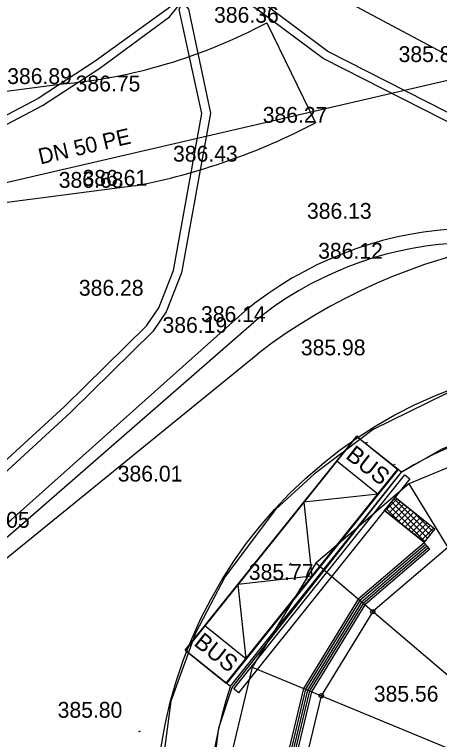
# Model space of a CAD drawing. Extents: x -438233 to -437334, y -1133133 to -1132623.
# Drawn here: x -437522.01 to -437501.85, y -1132688.95 to -1132654.55 of the extents above; entities that cross this region are included whole.
import ezdxf

# ---------------------------------------------------------------- set-up
doc = ezdxf.new("R2010")
doc.units = 0
for name, color, linetype in [('OSY', 7, 'Continuous'), ('SILNA 1', 7, 'Continuous'), ('SILNA 2', 7, 'Continuous'), ('Vrstva 1', 7, 'Continuous'), ('Vrstva 10', 7, 'Continuous'), ('Vrstva 11', 7, 'Continuous'), ('Vrstva 15', 7, 'Continuous'), ('Vrstva 3', 7, 'Continuous'), ('Vrstva 50', 7, 'Continuous'), ('Vrstva 52', 7, 'Continuous'), ('Vrstva 53', 7, 'Continuous'), ('Vrstva 54', 7, 'Continuous'), ('Vrstva 9', 7, 'Continuous')]:
    doc.layers.add(name, color=color, linetype=linetype)

msp = doc.modelspace()

# ---------------------------------------------------------------- linework, layer by layer
at = {"layer": 'OSY'}
for p, q in [((-437503.313, -1132676.823), (-437497.563, -1132686.201)), ((-437499.347, -1132687.725), (-437507.713, -1132680.584)), ((-437510.736, -1132685.52), (-437500.572, -1132689.726))]:
    msp.add_line(p, q, dxfattribs=at)
for points in [[(-437497.966, -1132674.607), (-437503.313, -1132676.823), (-437507.713, -1132680.584), (-437510.736, -1132685.52), (-437512.086, -1132691.148), (-437511.63, -1132696.918), (-437509.414, -1132702.265), (-437505.653, -1132706.665), (-437500.718, -1132709.688), (-437495.089, -1132711.038), (-437489.319, -1132710.582), (-437483.972, -1132708.366), (-437479.572, -1132704.606), (-437476.549, -1132699.67), (-437475.199, -1132694.041), (-437475.655, -1132688.271), (-437477.871, -1132682.924), (-437481.631, -1132678.524), (-437486.567, -1132675.501), (-437492.196, -1132674.151)], [(-437497.138, -1132678.053), (-437501.46, -1132679.844), (-437505.018, -1132682.884), (-437507.462, -1132686.875), (-437508.553, -1132691.425), (-437508.185, -1132696.09), (-437506.393, -1132700.413), (-437503.353, -1132703.97), (-437499.362, -1132706.414), (-437494.812, -1132707.505), (-437490.147, -1132707.137), (-437485.824, -1132705.345), (-437482.267, -1132702.305), (-437479.823, -1132698.315), (-437478.732, -1132693.764), (-437479.1, -1132689.099), (-437480.892, -1132684.777), (-437483.932, -1132681.219), (-437487.922, -1132678.775), (-437492.473, -1132677.684)]]:
    msp.add_lwpolyline(points, close=True, dxfattribs=at)
at = {"layer": 'SILNA 1'}
for centre in [(-437505.018, -1132682.884), (-437507.462, -1132686.875)]:
    msp.add_circle(centre, 0.1, dxfattribs=at)
at = {"layer": 'SILNA 2'}
msp.add_lwpolyline([(-437511.772, -1132686.422), (-437503.652, -1132676.27), (-437505.787, -1132674.568), (-437513.907, -1132684.72)], close=True, dxfattribs=at)
at = {"layer": 'Vrstva 1'}
for p, q in [((-437510.046, -1132654.935), (-437510.046, -1132654.935)), ((-437519.858, -1132657.845), (-437519.858, -1132657.845)), ((-437516.611, -1132658.196), (-437516.611, -1132658.196)), ((-437507.737, -1132659.684), (-437507.737, -1132659.684)), ((-437511.992, -1132661.528), (-437511.992, -1132661.528)), ((-437517.414, -1132662.771), (-437517.414, -1132662.771)), ((-437516.285, -1132662.672), (-437516.285, -1132662.672)), ((-437505.639, -1132664.24), (-437505.639, -1132664.24)), ((-437505.107, -1132666.135), (-437505.107, -1132666.135)), ((-437516.458, -1132667.891), (-437516.458, -1132667.891)), ((-437510.664, -1132669.14), (-437510.664, -1132669.14)), ((-437512.491, -1132669.654), (-437512.491, -1132669.654)), ((-437526.054, -1132683.32), (-437510.465, -1132670.643)), ((-437505.929, -1132670.72), (-437505.929, -1132670.72)), ((-437513.92, -1132684.709), (-437505.787, -1132674.568)), ((-437503.837, -1132676.132), (-437505.787, -1132674.568)), ((-437504.775, -1132677.302), (-437506.725, -1132675.738)), ((-437511.97, -1132686.273), (-437503.837, -1132676.132)), ((-437511.943, -1132686.295), (-437503.81, -1132676.153)), ((-437514.616, -1132676.709), (-437514.616, -1132676.709)), ((-437521.86, -1132678.901), (-437521.86, -1132678.901)), ((-437508.396, -1132681.377), (-437508.396, -1132681.377)), ((-437512.982, -1132683.539), (-437511.031, -1132685.103)), ((-437513.92, -1132684.709), (-437511.97, -1132686.273)), ((-437502.468, -1132687.156), (-437502.468, -1132687.156)), ((-437517.466, -1132687.92), (-437517.466, -1132687.92))]:
    msp.add_line(p, q, dxfattribs=at)
for points in [[(-437504.775, -1132677.302), (-437508.289, -1132677.688), (-437507.903, -1132681.203), (-437511.417, -1132681.589), (-437511.031, -1132685.103)], [(-437508.959, -1132680.671), (-437508.895, -1132680.591)]]:
    msp.add_lwpolyline(points, dxfattribs=at)
for centre, radius in [((-437493.643, -1132692.599), 21.662), ((-437505.753, -1132674.554), 0.0127), ((-437505.299, -1132674.865), 0.0127), ((-437503.981, -1132675.892), 0.0127), ((-437503.312, -1132676.821), 0.0127), ((-437508.959, -1132680.671), 0.0127), ((-437516.084, -1132688.568), 0.0127)]:
    msp.add_circle(centre, radius, dxfattribs=at)
for centre, radius, start, end in [((-437493.643, -1132692.599), 27.66, 73.4353, 127.458), ((-437493.642, -1132692.595), 19.15, 89.1789, 121.5091), ((-437493.642, -1132692.595), 19.15, 161.159, 229.4804)]:
    msp.add_arc(centre, radius, start, end, dxfattribs=at)
at = {"layer": 'Vrstva 10'}
msp.add_lwpolyline([(-437531.605, -1132687.22), (-437521.86, -1132678.901), (-437510.664, -1132669.14)], dxfattribs=at)
msp.add_arc((-437500.096, -1132682.042), 16.677, 58.6835, 129.3209, dxfattribs=at)
at = {"layer": 'Vrstva 11'}
for points in [[(-437510.046, -1132654.935), (-437507.737, -1132659.684)], [(-437538.474, -1132660.286), (-437519.858, -1132657.845)], [(-437516.285, -1132662.672), (-437529.18, -1132664.354), (-437528.694, -1132669.073), (-437529.034, -1132669.108)]]:
    msp.add_lwpolyline(points, dxfattribs=at)
for centre, radius, start, end in [((-437521.953, -1132632.784), 25.148, 274.7784, 298.2597), ((-437521.997, -1132632.611), 30.599, 280.7582, 297.7765)]:
    msp.add_arc(centre, radius, start, end, dxfattribs=at)
at = {"layer": 'Vrstva 15'}
for p, q in [((-437504.427, -1132678.103), (-437503.859, -1132677.535)), ((-437504.001, -1132677.525), (-437502.291, -1132679.235)), ((-437503.959, -1132677.454), (-437502.073, -1132678.962)), ((-437504.27, -1132678.229), (-437503.701, -1132677.66)), ((-437504.257, -1132677.834), (-437502.542, -1132679.549)), ((-437504.129, -1132677.68), (-437502.416, -1132679.392)), ((-437504.113, -1132678.355), (-437503.544, -1132677.786)), ((-437503.956, -1132678.48), (-437503.387, -1132677.912)), ((-437504.459, -1132678.078), (-437502.572, -1132679.587)), ((-437504.385, -1132677.989), (-437503.646, -1132678.728)), ((-437503.799, -1132678.606), (-437503.23, -1132678.037)), ((-437503.641, -1132678.732), (-437503.073, -1132678.163)), ((-437503.484, -1132678.858), (-437502.915, -1132678.289)), ((-437503.109, -1132678.133), (-437502.165, -1132679.078)), ((-437503.327, -1132678.983), (-437502.758, -1132678.414)), ((-437503.17, -1132679.109), (-437502.601, -1132678.54)), ((-437503.013, -1132679.235), (-437502.444, -1132678.666)), ((-437502.856, -1132679.36), (-437502.287, -1132678.791)), ((-437502.699, -1132679.486), (-437502.129, -1132678.917)), ((-437502.073, -1132678.962), (-437502.572, -1132679.587)), ((-437502.315, -1132679.927), (-437502.575, -1132679.623))]:
    msp.add_line(p, q, dxfattribs=at)
for points in [[(-437503.496, -1132676.394), (-437503.262, -1132676.582), (-437511.382, -1132686.734), (-437511.616, -1132686.547)], [(-437504.459, -1132678.078), (-437503.949, -1132677.462), (-437502.073, -1132678.962), (-437502.572, -1132679.587)]]:
    msp.add_lwpolyline(points, close=True, dxfattribs=at)
for points in [[(-437502.577, -1132679.625), (-437505.705, -1132682.298), (-437508.297, -1132686.529), (-437509.454, -1132691.355), (-437509.063, -1132696.301), (-437507.163, -1132700.885), (-437503.939, -1132704.658), (-437499.708, -1132707.249), (-437494.883, -1132708.406), (-437489.936, -1132708.016), (-437485.352, -1132706.115), (-437481.58, -1132702.892), (-437478.988, -1132698.66), (-437477.894, -1132694.099)], [(-437502.512, -1132679.701), (-437505.628, -1132682.363), (-437508.203, -1132686.568), (-437509.353, -1132691.362), (-437508.965, -1132696.278), (-437508.91, -1132696.41)], [(-437502.447, -1132679.777), (-437505.551, -1132682.429), (-437508.11, -1132686.607), (-437509.252, -1132691.37), (-437508.866, -1132696.254), (-437508.818, -1132696.371)], [(-437502.382, -1132679.853), (-437505.474, -1132682.495), (-437508.016, -1132686.645), (-437509.151, -1132691.378), (-437508.768, -1132696.23), (-437508.725, -1132696.333)], [(-437502.315, -1132679.927), (-437505.397, -1132682.561), (-437507.923, -1132686.684), (-437509.05, -1132691.386), (-437508.669, -1132696.207), (-437508.639, -1132696.281)]]:
    msp.add_lwpolyline(points, dxfattribs=at)
at = {"layer": 'Vrstva 50'}
msp.add_lwpolyline([(-437497.797, -1132673.915), (-437498.193, -1132671.434), (-437500.712, -1132672.139), (-437504.995, -1132674.234), (-437507.779, -1132676.347), (-437509.626, -1132678.036), (-437512.022, -1132681.209), (-437513.43, -1132683.898), (-437514.604, -1132687.135), (-437515.272, -1132692.267), (-437514.846, -1132697.114), (-437512.479, -1132695.972), (-437512.748, -1132691.817), (-437512.318, -1132688.396), (-437511.695, -1132686.483), (-437503.652, -1132676.27), (-437501.719, -1132675.16), (-437499.577, -1132674.332)], close=True, dxfattribs=at)
at = {"layer": 'Vrstva 52'}
for points in [[(-437393.94, -1132670.52), (-437395.044, -1132670.074), (-437412.903, -1132665.063), (-437419.692, -1132664.2), (-437422.205, -1132666.18), (-437430.168, -1132674.096), (-437435.929, -1132677.997), (-437445.813, -1132682.698), (-437471.862, -1132672.422), (-437483.777, -1132666.745), (-437489.821, -1132664.043), (-437495.976, -1132661.431), (-437500.579, -1132659.643), (-437507.155, -1132656.295), (-437510.283, -1132653.964), (-437511.844, -1132652.833), (-437513.376, -1132652.959), (-437513.883, -1132653.331), (-437513.882, -1132653.853), (-437514.076, -1132653.853), (-437514.077, -1132653.729)], [(-437393.94, -1132670.953), (-437395.174, -1132670.454), (-437412.983, -1132665.457), (-437419.576, -1132664.618), (-437421.939, -1132666.48), (-437429.912, -1132674.406), (-437435.729, -1132678.345), (-437445.799, -1132683.134), (-437472.02, -1132672.79), (-437483.945, -1132667.107), (-437489.981, -1132664.409), (-437496.126, -1132661.801), (-437500.743, -1132660.009), (-437507.367, -1132656.637), (-437510.519, -1132654.288), (-437512.021, -1132653.276), (-437513.084, -1132653.364), (-437513.528, -1132653.637), (-437513.879, -1132653.897), (-437514.084, -1132653.897), (-437514.077, -1132653.729)], [(-437514.061, -1132653.729), (-437514.05, -1132653.821), (-437514.05, -1132653.951), (-437513.756, -1132654.293), (-437512.717, -1132659.233), (-437514.087, -1132666.811), (-437514.813, -1132668.661), (-437515.447, -1132669.585), (-437519.364, -1132673.431), (-437525.325, -1132678.903), (-437531.101, -1132684.349), (-437535.07, -1132688.458), (-437545.075, -1132697.802), (-437551.8, -1132704.109), (-437554.941, -1132708.489), (-437556.674, -1132713.436), (-437557.769, -1132716.277), (-437557.894, -1132716.76), (-437558.036, -1132716.76), (-437558.035, -1132716.631)], [(-437541.395, -1132666.076), (-437540.999, -1132666.277), (-437534.884, -1132665.376), (-437529.2, -1132663.364), (-437520.688, -1132658.871), (-437517.963, -1132657.095), (-437514.66, -1132654.662), (-437514.095, -1132653.968), (-437514.094, -1132653.729)], [(-437514.094, -1132653.729), (-437514.109, -1132653.942), (-437514.555, -1132654.134), (-437518.191, -1132656.766), (-437520.891, -1132658.526), (-437529.361, -1132662.996), (-437534.981, -1132664.986), (-437541.161, -1132665.896), (-437541.395, -1132666.076)], [(-437525.597, -1132678.61), (-437519.639, -1132673.141), (-437515.755, -1132669.327), (-437515.169, -1132668.472), (-437514.474, -1132666.701), (-437513.125, -1132659.239), (-437514.2, -1132654.314), (-437514.061, -1132653.983), (-437514.061, -1132653.729)]]:
    msp.add_lwpolyline(points, dxfattribs=at)
at = {"layer": 'Vrstva 53'}
msp.add_lwpolyline([(-437490.401, -1132662.386), (-437494.101, -1132660.416), (-437498.311, -1132658.166), (-437508.641, -1132652.646)], dxfattribs=at)
at = {"layer": 'Vrstva 54'}
msp.add_lwpolyline([(-437492.661, -1132645.636), (-437497.714, -1132656.801), (-437532.328, -1132664.834), (-437532.103, -1132669.215)], dxfattribs=at)
at = {"layer": 'Vrstva 9'}
msp.add_lwpolyline([(-437535.783, -1132687.248), (-437531.826, -1132686.773), (-437522.176, -1132678.534), (-437511.088, -1132668.622)], dxfattribs=at)
msp.add_arc((-437500.096, -1132682.042), 17.347, 58.6835, 129.3209, dxfattribs=at)

# ---------------------------------------------------------------- texts
at = {"layer": 'Vrstva 1'}
for p in [(-437506.35, -1132675.569), (-437513.552, -1132684.449)]:
    msp.add_text('BUS', height=0.8, rotation=321.7793, dxfattribs=at).set_placement(p)
at = {"layer": 'Vrstva 3'}
for s, p in [('386.36 ', (-437512.546, -1132654.935)), ('385.86 ', (-437503.792, -1132656.801)), ('386.89 ', (-437522.358, -1132657.845)), ('386.75 ', (-437519.111, -1132658.196)), ('386.27 ', (-437510.237, -1132659.684)), ('386.43 ', (-437514.492, -1132661.528)), ('386.68 ', (-437519.914, -1132662.771)), ('386.61 ', (-437518.785, -1132662.672)), ('386.13 ', (-437508.139, -1132664.24)), ('386.12 ', (-437507.607, -1132666.135)), ('386.28 ', (-437518.958, -1132667.891)), ('386.14 ', (-437513.164, -1132669.14)), ('386.19 ', (-437514.991, -1132669.654)), ('385.98 ', (-437508.429, -1132670.72)), ('386.01 ', (-437517.116, -1132676.709)), ('386.05 ', (-437524.36, -1132678.901)), ('385.77 ', (-437510.896, -1132681.377)), ('385.56 ', (-437504.968, -1132687.156)), ('385.80 ', (-437519.966, -1132687.92))]:
    msp.add_text(s, height=0.75, dxfattribs=at).set_placement(p)
at = {"layer": 'Vrstva 54'}
msp.add_text('DN 50 PE', height=0.75, rotation=13.0656, dxfattribs=at).set_placement((-437520.786, -1132661.665))

doc.saveas('drawing.dxf')
